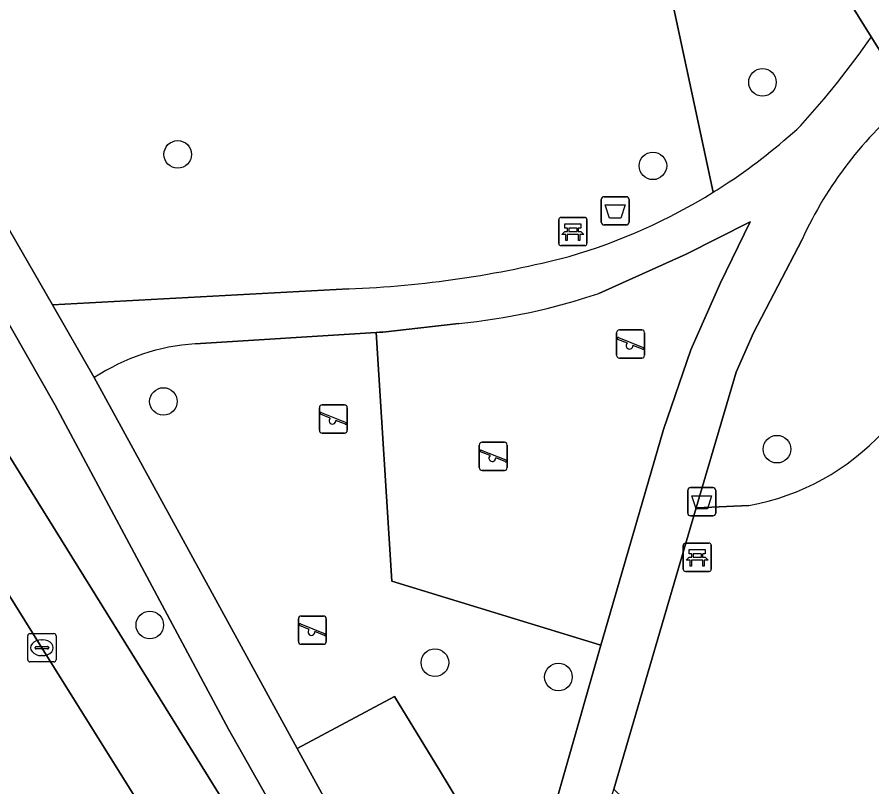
# Model space of a CAD drawing. Extents: x 158835 to 160077, y 386387 to 387778.
# Drawn here: x 159162.55 to 159192.87, y 387005.06 to 387032.36 of the extents above; entities that cross this region are included whole.
import ezdxf

# ---------------------------------------------------------------- set-up
doc = ezdxf.new("R2010")
doc.units = 0
for name, color, linetype in [('IMGEO_Afvalbak', 7, 'Continuous'), ('IMGEO_Bank', 7, 'Continuous'), ('IMGEO_Boom', 7, 'Continuous'), ('IMGEO_Groenvoorziening', 7, 'Continuous'), ('IMGEO_Kolk', 7, 'Continuous'), ('IMGEO_Rijbaan_lokaal_open', 7, 'Continuous'), ('IMGEO_Speelvoorziening', 7, 'Continuous'), ('IMGEO_Terreindeel_zand', 7, 'Continuous'), ('IMGEO_Voetpad_halfverhard', 7, 'Continuous')]:
    doc.layers.add(name, color=color, linetype=linetype)

msp = doc.modelspace()

# ---------------------------------------------------------------- linework, layer by layer
at = {"layer": 'IMGEO_Afvalbak'}
for p, q in [((159183.27, 387025.085), (159183.27, 387025.885)), ((159183.27, 387025.885), (159183.27, 387025.085)), ((159183.37, 387025.985), (159184.16, 387025.985)), ((159184.16, 387025.985), (159183.37, 387025.985)), ((159184.26, 387025.885), (159184.26, 387025.085)), ((159184.26, 387025.085), (159184.26, 387025.885)), ((159184.16, 387024.985), (159183.37, 387024.985)), ((159183.37, 387024.985), (159184.16, 387024.985)), ((159186.439, 387015.669), (159187.229, 387015.669)), ((159187.229, 387015.669), (159186.439, 387015.669)), ((159186.339, 387014.769), (159186.339, 387015.569)), ((159186.339, 387015.569), (159186.339, 387014.769)), ((159187.329, 387015.569), (159187.329, 387014.769)), ((159187.329, 387014.769), (159187.329, 387015.569)), ((159187.229, 387014.669), (159186.439, 387014.669)), ((159186.439, 387014.669), (159187.229, 387014.669))]:
    msp.add_line(p, q, dxfattribs=at)
for points in [[(159183.413, 387025.699), (159184.117, 387025.699), (159183.968, 387025.229), (159183.562, 387025.229), (159183.413, 387025.699)], [(159186.482, 387015.383), (159187.186, 387015.383), (159187.037, 387014.913), (159186.631, 387014.913), (159186.482, 387015.383)]]:
    msp.add_lwpolyline(points, dxfattribs=at)
for centre, start, end in [((159183.37, 387025.885), 90, 180), ((159183.37, 387025.885), 90, 180), ((159184.16, 387025.885), 0, 90), ((159184.16, 387025.885), 360, 90), ((159183.37, 387025.085), 180, 270), ((159183.37, 387025.085), 180, 270), ((159184.16, 387025.085), 270, 0), ((159184.16, 387025.085), 270, 0), ((159186.439, 387015.569), 90, 180), ((159186.439, 387015.569), 90, 180), ((159187.229, 387015.569), 0, 90), ((159187.229, 387015.569), 360, 90), ((159186.439, 387014.769), 180, 270), ((159186.439, 387014.769), 180, 270), ((159187.229, 387014.769), 270, 0), ((159187.229, 387014.769), 270, 0)]:
    msp.add_arc(centre, 0.1, start, end, dxfattribs=at)
at = {"layer": 'IMGEO_Bank'}
for p, q in [((159181.764, 387024.327), (159181.764, 387025.168)), ((159181.764, 387025.168), (159181.764, 387024.327)), ((159181.839, 387025.252), (159182.68, 387025.252)), ((159182.68, 387025.252), (159181.839, 387025.252)), ((159182.764, 387025.177), (159182.764, 387024.336)), ((159182.764, 387024.336), (159182.764, 387025.177)), ((159182.073, 387024.758), (159182.073, 387024.864)), ((159182.117, 387024.864), (159182.117, 387024.758)), ((159182.405, 387024.87), (159182.123, 387024.87)), ((159182.123, 387024.752), (159182.405, 387024.752)), ((159182.411, 387024.758), (159182.411, 387024.864)), ((159182.455, 387024.864), (159182.455, 387024.758)), ((159182.461, 387024.65), (159182.068, 387024.65)), ((159182.689, 387024.252), (159181.848, 387024.252)), ((159181.848, 387024.252), (159182.689, 387024.252)), ((159186.174, 387012.775), (159186.174, 387013.616)), ((159186.174, 387013.616), (159186.174, 387012.775)), ((159186.249, 387013.7), (159187.09, 387013.7)), ((159187.09, 387013.7), (159186.249, 387013.7)), ((159187.174, 387013.625), (159187.174, 387012.784)), ((159187.174, 387012.784), (159187.174, 387013.625)), ((159186.483, 387013.206), (159186.483, 387013.312)), ((159186.527, 387013.312), (159186.527, 387013.206)), ((159186.815, 387013.318), (159186.533, 387013.318)), ((159186.533, 387013.2), (159186.815, 387013.2)), ((159186.821, 387013.206), (159186.821, 387013.312)), ((159186.865, 387013.312), (159186.865, 387013.206)), ((159186.871, 387013.098), (159186.478, 387013.098)), ((159187.099, 387012.7), (159186.258, 387012.7)), ((159186.258, 387012.7), (159187.099, 387012.7))]:
    msp.add_line(p, q, dxfattribs=at)
for points in [[(159182.067, 387024.87), (159181.981, 387024.87), (159181.981, 387025.031), (159182.544, 387025.031), (159182.544, 387024.87), (159182.461, 387024.87)], [(159182.011, 387024.65), (159181.869, 387024.65), (159181.981, 387024.752), (159182.067, 387024.752)], [(159182.461, 387024.752), (159182.544, 387024.752), (159182.656, 387024.65), (159182.517, 387024.65)], [(159182.061, 387024.643), (159182.061, 387024.436), (159182.018, 387024.436), (159182.018, 387024.643)], [(159182.511, 387024.643), (159182.511, 387024.436), (159182.467, 387024.436), (159182.467, 387024.643)], [(159186.477, 387013.318), (159186.391, 387013.318), (159186.391, 387013.479), (159186.954, 387013.479), (159186.954, 387013.318), (159186.871, 387013.318)], [(159186.421, 387013.098), (159186.279, 387013.098), (159186.391, 387013.2), (159186.477, 387013.2)], [(159186.871, 387013.2), (159186.954, 387013.2), (159187.066, 387013.098), (159186.927, 387013.098)], [(159186.471, 387013.091), (159186.471, 387012.884), (159186.428, 387012.884), (159186.428, 387013.091)], [(159186.921, 387013.091), (159186.921, 387012.884), (159186.877, 387012.884), (159186.877, 387013.091)]]:
    msp.add_lwpolyline(points, dxfattribs=at)
for centre, radius, start, end in [((159181.842, 387025.174), 0.0779, 92.4484, 184.2845), ((159181.842, 387025.174), 0.0779, 92.4484, 184.2845), ((159182.686, 387025.174), 0.0779, 2.4484, 94.2845), ((159182.686, 387025.174), 0.0779, 2.4484, 94.2845), ((159182.066, 387024.863), 0.00671, 2.8957, 87.1043), ((159182.066, 387024.759), 0.00671, 272.8957, 357.1043), ((159182.123, 387024.863), 0.00671, 92.8957, 177.1043), ((159182.123, 387024.759), 0.00671, 182.8957, 267.1043), ((159182.405, 387024.863), 0.00671, 2.8957, 87.1043), ((159182.405, 387024.759), 0.00671, 272.8957, 357.1043), ((159182.462, 387024.863), 0.00671, 92.8957, 177.1043), ((159182.462, 387024.759), 0.00671, 182.8957, 267.1043), ((159182.011, 387024.643), 0.00671, 2.8957, 87.1043), ((159182.068, 387024.643), 0.00671, 92.8957, 177.1043), ((159182.46, 387024.643), 0.00671, 2.8957, 87.1043), ((159182.517, 387024.643), 0.00671, 92.8957, 177.1043), ((159181.842, 387024.33), 0.0779, 182.4484, 274.2845), ((159181.842, 387024.33), 0.0779, 182.4484, 274.2845), ((159182.686, 387024.33), 0.0779, 272.4484, 4.2845), ((159182.686, 387024.33), 0.0779, 272.4484, 4.2845), ((159186.252, 387013.622), 0.0779, 92.4484, 184.2845), ((159186.252, 387013.622), 0.0779, 92.4484, 184.2845), ((159187.096, 387013.622), 0.0779, 2.4484, 94.2845), ((159187.096, 387013.622), 0.0779, 2.4484, 94.2845), ((159186.476, 387013.311), 0.00671, 2.8957, 87.1043), ((159186.476, 387013.207), 0.00671, 272.8957, 357.1043), ((159186.533, 387013.311), 0.00671, 92.8957, 177.1043), ((159186.533, 387013.207), 0.00671, 182.8957, 267.1043), ((159186.815, 387013.311), 0.00671, 2.8957, 87.1043), ((159186.815, 387013.207), 0.00671, 272.8957, 357.1043), ((159186.872, 387013.311), 0.00671, 92.8957, 177.1043), ((159186.872, 387013.207), 0.00671, 182.8957, 267.1043), ((159186.421, 387013.091), 0.00671, 2.8957, 87.1043), ((159186.478, 387013.091), 0.00671, 92.8957, 177.1043), ((159186.87, 387013.091), 0.00671, 2.8957, 87.1043), ((159186.927, 387013.091), 0.00671, 92.8957, 177.1043), ((159186.252, 387012.778), 0.0779, 182.4484, 274.2845), ((159186.252, 387012.778), 0.0779, 182.4484, 274.2845), ((159187.096, 387012.778), 0.0779, 272.4484, 4.2845), ((159187.096, 387012.778), 0.0779, 272.4484, 4.2845)]:
    msp.add_arc(centre, radius, start, end, dxfattribs=at)
at = {"layer": 'IMGEO_Boom'}
for centre in [(159188.989, 387030.044), (159168.25, 387027.488), (159185.102, 387027.081), (159167.742, 387018.726), (159189.504, 387017.034), (159167.259, 387010.798), (159177.371, 387009.464), (159181.752, 387008.954)]:
    msp.add_circle(centre, 0.489, dxfattribs=at)
at = {"layer": 'IMGEO_Groenvoorziening'}
for points in [[(159187.243, 387026.144), (159185.756, 387033.053), (159183.947, 387038.199), (159183.449, 387039.236), (159181.489, 387043.315), (159176.347, 387051.538), (159170.06, 387061.436), (159164.365, 387069.21), (159162.951, 387070.464), (159161.961, 387071.56), (159161.956, 387073.311), (159163.071, 387075.375), (159164.727, 387076.677)], [(159145.724, 387044.428), (159144.539, 387040.277), (159153.626, 387025.725), (159163.428, 387009.991), (159169.676, 387000), (159174.277, 386992.643), (159176.816, 386988.577), (159178.034, 386991.406), (159146.011, 387042.982)], [(159151.191, 387044.049), (159163.807, 387022.152), (159174.312, 387022.721)], [(159146.011, 387042.982), (159178.034, 386991.406), (159178.96, 386991.921), (159174.259, 386999.753), (159172.04, 387003.598), (159170.055, 387007.101), (159163.903, 387018.599), (159150.526, 387042.058)], [(159186.829, 387041.329), (159183.449, 387039.236), (159183.947, 387038.199), (159185.756, 387033.053), (159187.243, 387026.144)], [(159192.849, 387031.651), (159186.829, 387041.329)], [(159190.397, 387024.474), (159188.674, 387021.163), (159188.051, 387019.766), (159186.637, 387014.948), (159186.664, 387014.954), (159188.5, 387015.039)], [(159165.29, 387019.57), (159172.487, 387006.424), (159175.933, 387008.266), (159177.531, 387005.656), (159180.556, 387000.642), (159183.256, 387010.078), (159175.842, 387012.351), (159175.287, 387021.172)], [(159175.287, 387021.172), (159168.869, 387020.768)], [(159188.5, 387015.039), (159186.664, 387014.954), (159186.637, 387014.948), (159183.711, 387004.977), (159186.276, 387002.514), (159185.499, 387000), (159185.417, 386999.733), (159185.119, 386998.764), (159184.685, 386997.031), (159184.369, 386995.273), (159184.17, 386993.498), (159184.092, 386991.713), (159184.133, 386989.927), (159184.295, 386988.147), (159184.575, 386986.383), (159184.968, 386984.664), (159188.722, 386978.002), (159215.379, 386994.706)]]:
    msp.add_lwpolyline(points, dxfattribs=at)
for centre, radius, start, end in [((159167.352, 387049.385), 31.058, 317.7763, 325.1807), ((159202.972, 387018.745), 13.819, 129.2772, 155.5065), ((159176.249, 387043.784), 20.787, 303.7961, 312.7213), ((159173.62, 387047.909), 25.676, 302.0424, 303.5503), ((159176.393, 387043.638), 20.585, 286.1903, 301.8074), ((159172.97, 387059.08), 36.383, 272.114, 284.587), ((159186.993, 387023.461), 8.556, 280.1471, 354.1423), ((159186.993, 387023.461), 8.556, 280.1471, 354.1423), ((159169.321, 387013.472), 7.31, 93.5473, 123.4666)]:
    msp.add_arc(centre, radius, start, end, dxfattribs=at)
at = {"layer": 'IMGEO_Kolk'}
for p, q in [((159163.007, 387010.492), (159163.859, 387010.492)), ((159162.932, 387009.566), (159162.932, 387010.418)), ((159163.42, 387010.272), (159163.445, 387010.272)), ((159163.933, 387010.418), (159163.933, 387009.566)), ((159163.191, 387009.986), (159163.191, 387009.998)), ((159163.629, 387009.949), (159163.231, 387009.949)), ((159163.234, 387010.035), (159163.632, 387010.035)), ((159163.675, 387009.998), (159163.675, 387009.986)), ((159163.443, 387009.712), (159163.418, 387009.712)), ((159163.859, 387009.492), (159163.007, 387009.492))]:
    msp.add_line(p, q, dxfattribs=at)
for points in [[(159163.007, 387010.492), (159163.859, 387010.492)], [(159162.932, 387009.566), (159162.932, 387010.418)], [(159163.933, 387010.418), (159163.933, 387009.566)], [(159163.859, 387009.492), (159163.007, 387009.492)]]:
    msp.add_lwpolyline(points, dxfattribs=at)
for centre, radius, start, end in [((159163.009, 387010.416), 0.0765, 91.552, 178.448), ((159163.009, 387010.416), 0.0765, 91.552, 178.448), ((159163.857, 387010.416), 0.0765, 1.552, 88.448), ((159163.857, 387010.416), 0.0765, 1.552, 88.448), ((159163.231, 387009.995), 0.0403, 85.8775, 175.7526), ((159163.228, 387009.985), 0.0366, 178.938, 274.7102), ((159163.632, 387009.992), 0.043, 264.8664, 352.4533), ((159163.636, 387009.997), 0.0386, 1.7309, 96.639), ((159163.009, 387009.568), 0.0765, 181.552, 268.448), ((159163.009, 387009.568), 0.0765, 181.552, 268.448), ((159163.857, 387009.568), 0.0765, 271.552, 358.448), ((159163.857, 387009.568), 0.0765, 271.552, 358.448)]:
    msp.add_arc(centre, radius, start, end, dxfattribs=at)
for centre, major_axis, ratio, start_param, end_param in [((159163.419, 387009.992), (-0.387, 0.002), 0.722429, 4.712389, 7.853982), ((159163.444, 387009.992), (-0.39, 0.002), 0.717154, 1.570796, 4.712389)]:
    msp.add_ellipse(centre, major_axis=major_axis, ratio=ratio, start_param=start_param, end_param=end_param, dxfattribs=at)
at = {"layer": 'IMGEO_Rijbaan_lokaal_open'}
for points in [[(159166.779, 387073.393), (159174.992, 387060.245), (159176.052, 387058.552), (159185.946, 387042.748), (159186.829, 387041.329), (159192.849, 387031.651), (159194.224, 387029.442)], [(159169.676, 387000), (159163.428, 387009.991), (159153.626, 387025.725), (159144.539, 387040.277), (159141.704, 387044.817), (159137.526, 387051.487), (159136.626, 387052.922), (159136.054, 387053.836), (159129.749, 387063.902)]]:
    msp.add_lwpolyline(points, dxfattribs=at)
at = {"layer": 'IMGEO_Speelvoorziening'}
for p, q in [((159183.814, 387020.364), (159183.814, 387021.164)), ((159183.814, 387021.164), (159183.814, 387020.364)), ((159183.914, 387021.264), (159184.704, 387021.264)), ((159184.704, 387021.264), (159183.914, 387021.264)), ((159184.804, 387021.164), (159184.804, 387020.364)), ((159184.804, 387020.364), (159184.804, 387021.164)), ((159184.197, 387020.792), (159183.858, 387020.929)), ((159183.883, 387020.989), (159184.759, 387020.636)), ((159184.735, 387020.576), (159184.395, 387020.713)), ((159184.704, 387020.264), (159183.914, 387020.264)), ((159183.914, 387020.264), (159184.704, 387020.264)), ((159173.273, 387017.705), (159173.273, 387018.505)), ((159173.273, 387018.505), (159173.273, 387017.705)), ((159173.342, 387018.33), (159174.218, 387017.977)), ((159173.373, 387018.605), (159174.163, 387018.605)), ((159174.163, 387018.605), (159173.373, 387018.605)), ((159174.263, 387018.505), (159174.263, 387017.705)), ((159174.263, 387017.705), (159174.263, 387018.505)), ((159173.656, 387018.133), (159173.317, 387018.27)), ((159174.194, 387017.917), (159173.854, 387018.054)), ((159174.163, 387017.605), (159173.373, 387017.605)), ((159173.373, 387017.605), (159174.163, 387017.605)), ((159178.945, 387016.379), (159178.945, 387017.179)), ((159178.945, 387017.179), (159178.945, 387016.379)), ((159179.045, 387017.279), (159179.835, 387017.279)), ((159179.835, 387017.279), (159179.045, 387017.279)), ((159179.935, 387017.179), (159179.935, 387016.379)), ((159179.935, 387016.379), (159179.935, 387017.179)), ((159179.328, 387016.807), (159178.989, 387016.944)), ((159179.014, 387017.004), (159179.89, 387016.651)), ((159179.866, 387016.591), (159179.526, 387016.728)), ((159179.835, 387016.279), (159179.045, 387016.279)), ((159179.045, 387016.279), (159179.835, 387016.279)), ((159172.629, 387011.114), (159173.419, 387011.114)), ((159173.419, 387011.114), (159172.629, 387011.114)), ((159172.529, 387010.214), (159172.529, 387011.014)), ((159172.529, 387011.014), (159172.529, 387010.214)), ((159172.912, 387010.642), (159172.573, 387010.779)), ((159172.598, 387010.839), (159173.474, 387010.486)), ((159173.519, 387011.014), (159173.519, 387010.214)), ((159173.519, 387010.214), (159173.519, 387011.014)), ((159173.45, 387010.426), (159173.11, 387010.563)), ((159173.419, 387010.114), (159172.629, 387010.114)), ((159172.629, 387010.114), (159173.419, 387010.114))]:
    msp.add_line(p, q, dxfattribs=at)
for centre, radius, start, end in [((159183.914, 387021.164), 0.1, 90, 180), ((159183.914, 387021.164), 0.1, 90, 180), ((159184.704, 387021.164), 0.1, 0, 90), ((159184.704, 387021.164), 0.1, 360, 90), ((159183.871, 387020.959), 0.0327, 68.078, 248.078), ((159184.276, 387020.702), 0.12, 130.9928, 5.1632), ((159184.747, 387020.606), 0.0327, 248.078, 68.078), ((159183.914, 387020.364), 0.1, 180, 270), ((159183.914, 387020.364), 0.1, 180, 270), ((159184.704, 387020.364), 0.1, 270, 0), ((159184.704, 387020.364), 0.1, 270, 0), ((159173.373, 387018.505), 0.1, 90, 180), ((159173.373, 387018.505), 0.1, 90, 180), ((159173.33, 387018.3), 0.0327, 68.078, 248.078), ((159174.163, 387018.505), 0.1, 0, 90), ((159174.163, 387018.505), 0.1, 360, 90), ((159173.735, 387018.043), 0.12, 130.9928, 5.1632), ((159173.373, 387017.705), 0.1, 180, 270), ((159173.373, 387017.705), 0.1, 180, 270), ((159174.163, 387017.705), 0.1, 270, 0), ((159174.163, 387017.705), 0.1, 270, 0), ((159174.206, 387017.947), 0.0327, 248.078, 68.078), ((159179.045, 387017.179), 0.1, 90, 180), ((159179.045, 387017.179), 0.1, 90, 180), ((159179.835, 387017.179), 0.1, 0, 90), ((159179.835, 387017.179), 0.1, 360, 90), ((159179.002, 387016.974), 0.0327, 68.078, 248.078), ((159179.407, 387016.717), 0.12, 130.9928, 5.1632), ((159179.878, 387016.621), 0.0327, 248.078, 68.078), ((159179.045, 387016.379), 0.1, 180, 270), ((159179.045, 387016.379), 0.1, 180, 270), ((159179.835, 387016.379), 0.1, 270, 0), ((159179.835, 387016.379), 0.1, 270, 0), ((159172.629, 387011.014), 0.1, 90, 180), ((159172.629, 387011.014), 0.1, 90, 180), ((159173.419, 387011.014), 0.1, 0, 90), ((159173.419, 387011.014), 0.1, 360, 90), ((159172.586, 387010.809), 0.0327, 68.078, 248.078), ((159172.991, 387010.552), 0.12, 130.9928, 5.1632), ((159173.462, 387010.456), 0.0327, 248.078, 68.078), ((159172.629, 387010.214), 0.1, 180, 270), ((159172.629, 387010.214), 0.1, 180, 270), ((159173.419, 387010.214), 0.1, 270, 0), ((159173.419, 387010.214), 0.1, 270, 0)]:
    msp.add_arc(centre, radius, start, end, dxfattribs=at)
at = {"layer": 'IMGEO_Terreindeel_zand'}
for points in [[(159186.448, 387020.557), (159187.483, 387022.904), (159188.554, 387025.1), (159186.284, 387023.953), (159183.18, 387022.558)], [(159178.224, 387021.495), (159175.526, 387021.187), (159175.409, 387021.18), (159175.287, 387021.172), (159175.842, 387012.351), (159183.256, 387010.078), (159183.479, 387010.855), (159185.484, 387017.735), (159186.448, 387020.557)]]:
    msp.add_lwpolyline(points, dxfattribs=at)
msp.add_lwpolyline([(159177.531, 387005.656), (159175.933, 387008.266), (159172.487, 387006.424), (159174.008, 387003.646), (159179.127, 386994.985), (159180.556, 387000.642)], close=True, dxfattribs=at)
msp.add_arc((159176.029, 387043.813), 22.426, 275.6168, 288.5948, dxfattribs=at)
at = {"layer": 'IMGEO_Voetpad_halfverhard'}
for points in [[(159179.127, 386994.985), (159174.008, 387003.646), (159172.487, 387006.424), (159165.29, 387019.57), (159163.807, 387022.152), (159151.191, 387044.049)], [(159150.526, 387042.058), (159163.903, 387018.599), (159170.055, 387007.101), (159172.04, 387003.598), (159174.259, 386999.753), (159178.96, 386991.921), (159187.401, 386977.166), (159187.569, 386977.271), (159188.722, 386978.002), (159184.968, 386984.664), (159180.415, 386992.744), (159179.127, 386994.985)], [(159194.224, 387029.442), (159192.849, 387031.651)], [(159188.554, 387025.1), (159187.483, 387022.904), (159186.448, 387020.557), (159185.484, 387017.735), (159183.479, 387010.855), (159183.256, 387010.078), (159180.556, 387000.642), (159179.127, 386994.985), (159180.415, 386992.744), (159182.965, 387002.434), (159183.711, 387004.977), (159186.637, 387014.948), (159188.051, 387019.766), (159188.674, 387021.163), (159190.397, 387024.474)], [(159183.18, 387022.558), (159186.284, 387023.953), (159188.554, 387025.1)], [(159174.312, 387022.721), (159163.807, 387022.152), (159165.29, 387019.57)], [(159168.869, 387020.768), (159175.287, 387021.172), (159175.409, 387021.18), (159175.526, 387021.187), (159178.224, 387021.495)]]:
    msp.add_lwpolyline(points, dxfattribs=at)
for centre, radius, start, end in [((159167.352, 387049.385), 31.058, 317.7763, 325.1807), ((159202.972, 387018.745), 13.819, 129.2772, 155.5065), ((159176.249, 387043.784), 20.787, 303.7961, 312.7213), ((159173.62, 387047.909), 25.676, 302.0424, 303.5503), ((159176.393, 387043.638), 20.585, 286.1903, 301.8074), ((159172.97, 387059.08), 36.383, 272.114, 284.587), ((159176.029, 387043.813), 22.426, 275.6168, 288.5948), ((159169.321, 387013.472), 7.31, 93.5473, 123.4666)]:
    msp.add_arc(centre, radius, start, end, dxfattribs=at)

doc.saveas('drawing.dxf')
